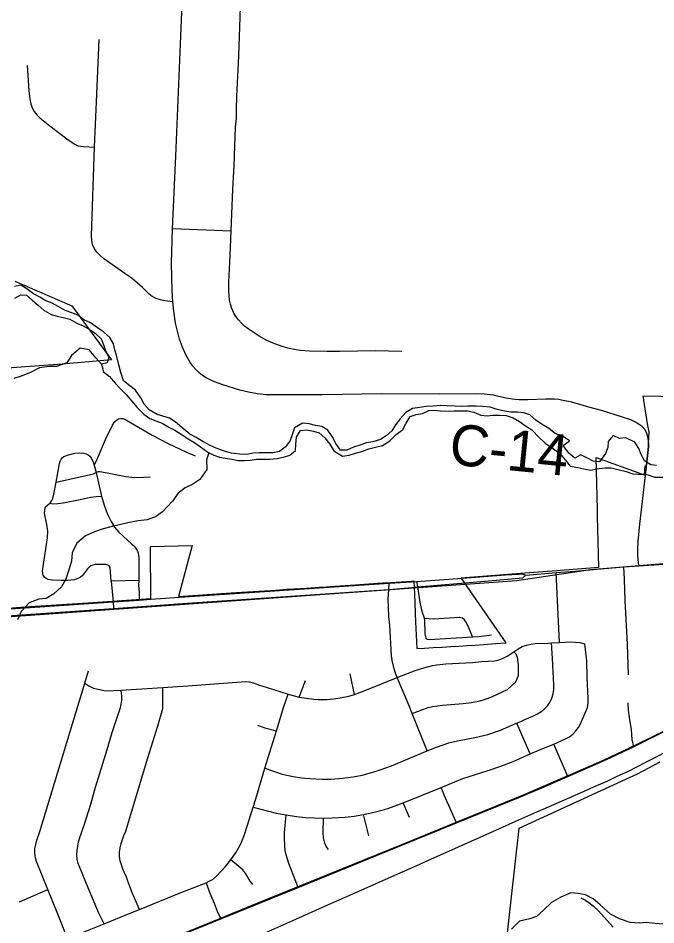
# Model space of a CAD drawing. Extents: x 114843 to 284848, y 317643 to 566895.
# Drawn here: x 122535 to 127204, y 377735 to 384376 of the extents above; entities that cross this region are included whole.
import ezdxf

# ---------------------------------------------------------------- set-up
doc = ezdxf.new("R2010")
doc.units = 0
for name, color, linetype in [('GM_X_City_Street', 7, 'Continuous'), ('GM_X_Corporation', 7, 'Continuous'), ('GM_X_County_Road', 7, 'Continuous'), ('GM_X_County_Road_Text', 7, 'Continuous'), ('GM_X_Major_River', 7, 'Continuous'), ('GM_X_Minor_River', 7, 'Continuous'), ('GM_X_Rail_Line', 7, 'Continuous'), ('GM_X_State_Route', 7, 'Continuous'), ('GM_X_Township_Road', 7, 'Continuous'), ('GM_X_US_Route', 7, 'Continuous')]:
    doc.layers.add(name, color=color, linetype=linetype)

msp = doc.modelspace()

# ---------------------------------------------------------------- linework, layer by layer
at = {"layer": 'GM_X_City_Street'}
for p, q in [((126499, 379803.8), (126473.7, 380316.8)), ((125451.6, 380250.5), (125458.4, 380209.5)), ((124998.5, 379421.7), (124966.4, 379572.9)), ((124592.7, 379402.8), (124638.4, 379523.5)), ((126560.4, 378822.6), (126455.9, 379058.9)), ((125401.2, 378521.7), (125354.2, 378628.3)), ((125103.4, 378386.1), (125064.5, 378543.1)), ((122545.8, 377903.9), (122752.3, 377993.7))]:
    msp.add_line(p, q, dxfattribs=at)
for points in [[(127004.6, 379566.3), (126996, 379789.5), (126979.3, 380107.9), (126974.9, 380267.2), (126969.4, 380356.4)], [(125530.5, 379010.2), (125420.9, 379281.8), (125398.5, 379338.4), (125309.6, 379547.7), (125297.9, 379578), (125288.2, 379609.1), (125273.4, 379672.2), (125269.6, 379704.5), (125255.6, 379929.4), (125249.6, 379993.1), (125245.7, 380057.1), (125245.5, 380121), (125249.2, 380191.4), (125251.6, 380236.8)], [(125458.4, 380209.5), (125476.7, 380098.9), (125486.3, 380051.4), (125495.2, 380018.9), (125505.1, 379991.8), (125507.7, 379977.5)], [(125862, 379843.4), (125830.1, 379921.6), (125813.1, 379953.5), (125802.4, 379969.3), (125787.6, 379981.8), (125763.6, 379984.8), (125579.1, 379973.8), (125507.7, 379977.5)], [(125507.7, 379977.5), (125509.6, 379967.2), (125513.9, 379867.8), (125517.6, 379843.3), (125520.3, 379835.4), (125527.3, 379827.5), (125547.6, 379824.1), (125862, 379843.4)], [(125862, 379843.4), (125910.6, 379847.8), (126000.2, 379859.9)], [(123023.9, 379504.4), (123052.8, 379485.7), (123086.8, 379467.8), (123175.2, 379449.4), (123286.3, 379453), (123595.2, 379472.8), (123776.9, 379484.3), (124167.6, 379515.8), (124200.3, 379516.8), (124228, 379514.8), (124259.4, 379508.5), (124295.8, 379492.3), (124358.1, 379474.1), (124450.5, 379443.4), (124512.5, 379424.8), (124592.7, 379402.8), (124700.5, 379388.7), (124732.7, 379386.2), (124797.3, 379386.2), (124845.4, 379390.1), (124893.6, 379396.6), (124957.3, 379409.9), (124998.5, 379421.7), (125080.6, 379452.7), (125309.6, 379547.7), (125449.1, 379600), (125505.9, 379618.1), (125568.9, 379635.1), (125601.2, 379640.1), (125666.2, 379646.6), (125861.7, 379657.5), (125926.7, 379663.6), (126024.5, 379667.9), (126050.7, 379674.5), (126086.5, 379688.1), (126115.9, 379702.3), (126165.2, 379735.5), (126196.6, 379757.1), (126225.7, 379772.6), (126256.2, 379784.3), (126288.2, 379791.9), (126320.7, 379796.1), (126353.3, 379797.6), (126386.1, 379796.3), (126440.6, 379800.6), (126499, 379803.8), (126582.1, 379807.5), (126615, 379806.4), (126647.4, 379802.2), (126684.9, 379792.5)], [(124256.1, 378595.8), (124425.1, 378553.7), (124498, 378539.6), (124572.7, 378528.5), (124638, 378521.7), (124702.8, 378517.7), (124770.9, 378516.3), (124833.2, 378517.5), (124930.7, 378523.5), (124995.6, 378531.1), (125064.5, 378543.1), (125131.2, 378557.4), (125217.9, 378579.3), (125249.2, 378588.8), (125354.2, 378628.3), (125631.5, 378742), (125791.7, 378806.1), (125977, 378864.9), (126068.6, 378897.2), (126158.3, 378932.5), (126283.8, 378987.2), (126365.4, 379022.8), (126455.9, 379058.9), (126543.7, 379096.6), (126571.4, 379112.4), (126597.2, 379132.1), (126618.8, 379154.9), (126636.8, 379180.8), (126653, 379208.2), (126692.4, 379296.4), (126702.5, 379327.4), (126709.2, 379359.4), (126709.6, 379392.2), (126700.8, 379549.4), (126698.3, 379667.6), (126684.9, 379792.5)], [(124342.5, 378881.4), (124467.1, 378838.7), (124549.4, 378821), (124610.3, 378812.1), (124671.5, 378805.6), (124762.1, 378801.4), (124826.9, 378802.7), (124910.7, 378809.2), (124989.2, 378819.9), (125053.1, 378832.3), (125115.7, 378848.2), (125177.5, 378866.8), (125267.5, 378900.6), (125530.5, 379010.2), (125597.1, 379036.5), (125689.3, 379067.9), (125752.5, 379082.9), (125879.8, 379108.3), (125974.8, 379129.5), (126066.4, 379161.9), (126183.1, 379211), (126215.2, 379225.2), (126244.1, 379240.1), (126303.9, 379264.1), (126333.6, 379278.3), (126361.4, 379295.5), (126387.1, 379315.8), (126410, 379339.1), (126427.4, 379363.4), (126442.5, 379394.9), (126451.7, 379426.2), (126456.6, 379458.6), (126456.9, 379491), (126447.9, 379686), (126440.6, 379800.6)], [(125420.9, 379281.8), (125536.9, 379327.8), (125568.9, 379334.1), (125641.1, 379343.5), (125793.3, 379354.9), (125855.4, 379363.5), (125918.6, 379376.6), (125948.3, 379384.7), (126007, 379407.9), (126118.4, 379459.6), (126179.9, 379515.3), (126197.3, 379561.7), (126199.1, 379639.2), (126191.5, 379693.2), (126180.7, 379718.6), (126165.2, 379735.5)], [(123008, 377365.7), (122897.6, 377633.7), (122827.2, 377812.7), (122752.3, 377993.7), (122670, 378198.8), (122661.6, 378226.6), (122656.5, 378261.3), (122658.2, 378293.1), (122663.8, 378323.9), (122672.4, 378355.9), (122694.2, 378418), (123023.9, 379504.4), (123051.4, 379595.3)], [(122583.6, 377504.7), (122897.6, 377633.7), (123164.9, 377742.3), (123331.2, 377810.8), (123423.2, 377846.8), (123721.2, 377968.4), (123912.4, 378043.3), (123934.7, 378053.8), (123962.4, 378070.4), (123986.5, 378092), (124054.3, 378162.7), (124092.9, 378210.1), (124131.7, 378266.4), (124162.8, 378322.5), (124176.3, 378351.6), (124188.5, 378381.3), (124198.5, 378411.8), (124256.1, 378595.8), (124275.6, 378657), (124342.5, 378881.4), (124425.7, 379156.5), (124479.8, 379333.6), (124512.5, 379424.8)], [(123164.9, 377742.3), (123124.9, 377825.3), (123098.6, 377884.2), (123035.7, 378034.5), (123000.1, 378124.4), (122986.1, 378153.7), (122974.7, 378184.3), (122966.4, 378215.2), (122964.7, 378247.3), (122966.4, 378279.4), (122977.8, 378342.7), (122986.4, 378373.7), (123017.9, 378465), (123066.9, 378618.2), (123101.9, 378742.1), (123187.1, 379019.2), (123223.4, 379142.8), (123284.1, 379327.7), (123289.4, 379350.6), (123293.5, 379379.7), (123293.9, 379406.6), (123291.1, 379433.3), (123286.3, 379453)], [(123423.2, 377846.8), (123373, 377963.9), (123337.8, 378053.7), (123327.7, 378084.2), (123302.2, 378143.3), (123291.4, 378173.6), (123282.5, 378204.4), (123277.2, 378236.1), (123278, 378268), (123282.6, 378298.6), (123289.8, 378329.9), (123298.8, 378359.6), (123309.8, 378390.5), (123322.6, 378420.3), (123328.4, 378438.7), (123485, 378959.2), (123559.2, 379191.9), (123594.3, 379319.5), (123595.2, 379472.8)], [(126999.1, 379361.2), (127001.8, 379308.3), (127008.6, 379253.9), (127024.2, 379162.3), (127028.7, 379092.9), (127039.1, 379037.8)], [(124288.8, 379196.4), (124341.8, 379178.5), (124425.7, 379156.5)], [(126283.8, 378987.2), (126221.7, 379125.6), (126197.5, 379185.5), (126183.1, 379211)], [(125744, 378481.1), (125707.5, 378565.9), (125655.5, 378679.4), (125631.5, 378742)], [(124584.7, 378008), (124517.2, 378184.6), (124498.5, 378247), (124490.9, 378278.7), (124486.8, 378311), (124484.2, 378375.7), (124485.5, 378407.9), (124498, 378539.6)], [(124807.1, 378285.7), (124791.3, 378308.4), (124780, 378333.1), (124771.1, 378372.6), (124769, 378411.7), (124770.9, 378516.3)], [(124252.7, 378030.3), (124235.1, 378056), (124203.2, 378109), (124181.2, 378137.3), (124092.9, 378210.1)], [(123912.4, 378043.3), (123934.3, 377979.7), (123946, 377950.5), (123970.8, 377892.8), (123993, 377834.2), (124018.8, 377778.9)], [(126654.8, 377933.7), (126684, 377919), (126711.4, 377901.4), (126750.4, 377869.9), (126783.6, 377837), (126891.7, 377718.9)]]:
    msp.add_lwpolyline(points, dxfattribs=at)
at = {"layer": 'GM_X_Corporation'}
for points in [[(122510.8, 382449.4), (122929.3, 382268.4), (123219.3, 381873.8), (122858.3, 381842.4), (122320.6, 381801.7)], [(122429.9, 380052.5), (122585.8, 380063), (123044.7, 380094.1), (123506.1, 380125.4), (123503.4, 380505.2), (123809.9, 380513.9), (123710.1, 380139.3), (124094.9, 380165.6), (124172.7, 380170.7), (124421.2, 380187.2), (124502, 380192.5), (124645.5, 380202), (124742.4, 380208.4), (124792.5, 380211.7), (124820.4, 380213.6), (125003.2, 380225.7), (125202.8, 380238.9), (125262.7, 380242.8), (125414, 380252.9), (125431.8, 380254.1), (125436, 380157.1), (125444.7, 379954.5), (125453.2, 379757.9), (125509.2, 379761.2), (125574.3, 379765.2), (125638.8, 379769.1), (125702, 379772.9), (125761.9, 379776.5), (125821.8, 379780.1), (125881.7, 379784.3), (125941.5, 379788.4), (126001.4, 379792.6), (126031.5, 379795.7), (126109.3, 379801.1), (126043.3, 379895.6), (125777.7, 380276.5), (126245.5, 380312.4), (126444.7, 380327.7), (126478.7, 380330.3), (126502.7, 380332.1), (126694.1, 380346.8), (126786.4, 380353.9), (126777.8, 380725), (126776.6, 380776.9), (126766.7, 381156.8), (127071.4, 381047.4), (127095.6, 381038.6), (127120.2, 381029.8), (127126.8, 381097.9), (127134.5, 381098.6), (127150.3, 381239.3), (127151, 381261.6), (127155.4, 381343.9), (127142, 381404.3), (127111.5, 381609), (127501.5, 381603.2)], [(127259.3, 379152), (127189.6, 379117.3), (127189, 379117), (127054.6, 379050), (127018.4, 379033), (127006.1, 379027.3), (126921.8, 378987.4), (126823.2, 378940.7), (126631.9, 378857.7), (126231.7, 378684.7), (125733.9, 378482.4), (125431.3, 378356.5), (124799.8, 378102.4), (124271.6, 377885.9), (124150, 377836.4), (124126.9, 377826.9), (123991.6, 377771.9), (123458.1, 377554.6)], [(126114.6, 377655.1), (126204.3, 378443.7), (126984.1, 378801.8), (127068.8, 378842.1), (127152.4, 378884.7), (127234.8, 378929.7)]]:
    msp.add_lwpolyline(points, dxfattribs=at)
at = {"layer": 'GM_X_County_Road'}
for points in [[(123664.8, 382836.4), (123690.9, 383364.2), (123758.5, 385008.2)], [(123668.2, 382298), (123662.8, 382381.7), (123658.3, 382580.6), (123664.8, 382836.4)], [(127138.9, 381334.4), (127125, 381360.1), (127103.5, 381384.3), (127077.8, 381402.9), (127053.8, 381417.6), (127021.1, 381432.9), (126959.9, 381454.3), (126806.3, 381502.5), (126712.9, 381526.5), (126588.3, 381562.3), (126525.5, 381576.5), (126490.6, 381582.1), (126461.4, 381584.7), (126396.8, 381586.2), (126267.8, 381580), (126203.3, 381579.1), (126170.7, 381582.3), (126106.5, 381592.6), (126011.9, 381614), (125947.6, 381622), (125882.6, 381625.3), (125622.8, 381620.8), (125198.9, 381624.7), (124760.5, 381618), (124383.6, 381615.8), (124351.2, 381617.2), (124286.6, 381623.1), (124222.5, 381635.9), (124159, 381652.3), (124033.2, 381689.6), (123971.8, 381712.3), (123941.9, 381725.7), (123913.1, 381741.2), (123885.5, 381759.1), (123859.7, 381779.2), (123836.4, 381802.1), (123815.3, 381827.2), (123792.3, 381859.8), (123763.2, 381909.8), (123738.5, 381965.3), (123717.7, 382025.5), (123698.5, 382094.1), (123688.3, 382140.8), (123675.2, 382229.5), (123668.2, 382298)], [(127130.3, 381047.7), (127145.2, 381173.4), (127151.5, 381236.5), (127152.2, 381258.8), (127148.6, 381299.7), (127138.9, 381334.4)], [(127082.9, 380365.2), (127076.5, 380384.1), (127072.7, 380442), (127072.4, 380483.3), (127075.5, 380542.9), (127087.5, 380669.3), (127130.3, 381047.7)]]:
    msp.add_lwpolyline(points, dxfattribs=at)
at = {"layer": 'GM_X_Major_River'}
for points in [[(126526, 381312.3), (126466.1, 381334.4), (126420.1, 381370.5), (126372.2, 381400.6), (126326.2, 381430.6), (126282.3, 381470.7), (126238.3, 381484.8), (126190.3, 381488.8), (126142.4, 381490.8), (126084.4, 381498.9), (126034.4, 381512.9), (125990.5, 381527), (125934.5, 381531), (125888.5, 381535), (125826.6, 381533), (125780.6, 381531), (125734.6, 381533.1), (125676.7, 381537.1), (125624.7, 381539.1), (125576.7, 381535.1), (125524.7, 381531.1), (125476.7, 381525.2), (125422.8, 381517.2), (125372.8, 381487.1), (125332.8, 381441.1), (125298.7, 381397), (125270.7, 381352.9), (125230.7, 381316.8), (125188.7, 381290.8), (125132.7, 381272.8), (125086.7, 381264.8), (125036.8, 381248.8), (124990.8, 381232.8), (124940.8, 381212.8), (124894.8, 381212.8), (124860.9, 381260.9), (124834.9, 381311), (124803, 381357.1), (124759, 381385.2), (124713, 381393.2), (124665.1, 381405.2), (124617.1, 381409.3), (124559.1, 381375.2), (124541.1, 381325.1), (124527, 381283.1), (124493, 381237), (124449, 381201), (124401, 381191), (124349.1, 381193), (124299.1, 381193), (124255.1, 381189), (124209.1, 381181), (124157.2, 381183), (124097.2, 381189.1), (124045.2, 381203.1), (123985.3, 381225.2), (123941.3, 381245.3), (123887.4, 381275.3), (123839.4, 381303.4), (123791.5, 381329.5), (123733.5, 381377.6), (123685.6, 381419.7), (123643.7, 381445.8), (123595.7, 381461.8), (123553.7, 381471.9), (123495.8, 381505.9), (123457.8, 381548), (123433.9, 381594.1), (123393.9, 381650.2), (123352, 381682.3), (123306, 381718.4), (123286.1, 381780.5), (123272.2, 381836.7), (123256.2, 381906.8), (123244.3, 381946.9), (123232.3, 381990.9), (123206.4, 382037), (123160.4, 382079.1), (123116.4, 382107.2), (123064.5, 382143.3), (123016.6, 382167.4), (122972.6, 382199.4), (122928.6, 382217.5), (122878.7, 382235.5), (122828.7, 382263.6), (122784.8, 382287.7), (122738.8, 382305.8), (122694.9, 382331.8), (122648.9, 382355.9), (122599, 382394), (122555, 382420), (122509, 382410)], [(122510.9, 382323.9), (122554.9, 382349.9), (122596.9, 382347.9), (122638.9, 382309.8), (122682.8, 382273.7), (122726.8, 382235.6), (122776.7, 382205.5), (122820.7, 382193.5), (122864.6, 382183.5), (122914.6, 382171.4), (122964.6, 382141.3), (123010.5, 382123.3), (123054.5, 382097.2), (123100.4, 382069.2), (123142.4, 382027.1), (123162.3, 381979), (123174.3, 381938.9), (123200.2, 381892.8), (123188.2, 381850.7), (123146.2, 381842.7), (123160.2, 381784.6), (123204.1, 381750.5), (123246.1, 381702.4), (123284, 381660.3), (123326, 381620.2), (123405.8, 381524), (123455.8, 381475.9), (123499.7, 381443.8), (123543.7, 381425.8), (123589.6, 381409.7), (123639.6, 381379.6), (123681.6, 381357.6), (123735.5, 381323.5), (123779.5, 381295.4), (123821.4, 381271.4), (123869.4, 381235.3), (123923.3, 381197.2), (123967.3, 381175.1), (124009.2, 381161.1), (124051.2, 381153), (124101.2, 381145), (124143.1, 381137), (124193.1, 381134.9), (124233.1, 381138.9), (124281.1, 381144.9), (124327, 381146.9), (124379, 381144.9), (124431, 381150.9), (124477, 381160.9), (124525, 381174.9), (124567, 381208.9), (124569, 381253), (124573, 381307.1), (124603.1, 381355.2), (124649, 381361.2), (124697, 381351.1), (124739, 381339.1), (124780.9, 381301), (124816.9, 381254.9), (124846.8, 381206.8), (124910.8, 381166.7), (124958.7, 381174.7), (125004.7, 381190.7), (125050.7, 381202.7), (125102.7, 381220.7), (125152.7, 381234.7), (125202.7, 381246.7), (125256.7, 381280.8), (125302.7, 381326.8), (125352.7, 381362.9), (125376.7, 381409), (125404.7, 381457), (125448.7, 381473.1), (125496.7, 381481.1), (125542.7, 381501.1), (125582.7, 381505.1), (125628.6, 381499), (125682.6, 381497), (125728.6, 381499), (125824.5, 381499), (125870.5, 381488.9), (125922.5, 381468.9), (125968.4, 381462.8), (126010.4, 381468.8), (126062.4, 381468.8), (126108.4, 381464.8), (126160.3, 381448.7), (126206.3, 381422.7), (126250.2, 381390.6), (126296.2, 381360.5), (126344.1, 381310.4), (126394, 381262.3), (126454, 381220.2), (126503.9, 381184.1), (126539.9, 381140)], [(127209.5, 381099.7), (127167.5, 381103.7), (127121.5, 381133.8), (127095.6, 381179.9), (127079.6, 381224), (127049.7, 381270.1), (126983.8, 381302.1), (126937.8, 381296.2), (126891.8, 381318.2), (126855.8, 381276.1), (126851.8, 381230), (126835.7, 381188), (126791.7, 381125.9), (126745.8, 381131.9), (126699.8, 381156), (126655.8, 381178), (126609.8, 381152), (126565.9, 381190.1), (126526, 381246.2), (126572, 381280.3), (126526, 381312.3)], [(126539.9, 381140), (126577.8, 381093.9), (126631.8, 381083.9), (126677.7, 381075.8), (126727.7, 381065.8), (126769.7, 381073.8), (126833.7, 381081.8), (126875.6, 381081.8), (126935.6, 381067.7), (126985.6, 381055.7), (127035.5, 381037.6), (127077.5, 381035.6), (127131.5, 381035.6), (127195.4, 381013.5), (127287.4, 381013.5)]]:
    msp.add_lwpolyline(points, dxfattribs=at)
at = {"layer": 'GM_X_Minor_River'}
for points in [[(123146.2, 381842.7), (123104.3, 381886.8), (123056.4, 381946.9), (122988.4, 381959), (122926.4, 381904.9), (122892.4, 381850.8), (122816.4, 381824.8), (122762.4, 381824.9), (122692.4, 381814.9), (122626.5, 381780.8), (122556.5, 381752.8), (122504.5, 381736.8)], [(123931.3, 381193.1), (123913.3, 381141.1), (123917.2, 381070.9), (123865.2, 380996.8), (123813.2, 380962.8), (123757.2, 380934.7), (123707.2, 380896.7), (123665.1, 380838.6), (123593.1, 380760.5), (123541.1, 380724.4), (123479.1, 380702.4), (123413.2, 380694.4), (123339.2, 380680.4), (123287.2, 380668.4), (123223.2, 380652.4), (123157.3, 380636.4), (123093.3, 380614.4), (123029.3, 380584.4), (122965.3, 380530.3), (122931.2, 380460.2), (122925.2, 380398.1), (122907.1, 380336), (122885.1, 380265.8), (122853.1, 380211.8), (122797.1, 380159.7), (122741.1, 380125.6), (122687.1, 380119.7), (122617.1, 380093.6), (122557.1, 380029.5), (122531, 379969.4)], [(127320.5, 377722.7), (127262.6, 377740.8), (127196.6, 377744.8), (127138.7, 377750.9), (127084.7, 377746.9), (127014.7, 377752.9), (126938.8, 377779), (126870.9, 377813.1), (126797, 377881.3), (126745, 377925.4), (126689.1, 377955.5), (126635.1, 377965.5), (126581.2, 377969.6), (126507.2, 377937.5), (126439.2, 377897.5), (126381.2, 377841.4), (126331.2, 377795.3), (126281.2, 377779.3), (126205.2, 377761.3), (126147.2, 377703.2)]]:
    msp.add_lwpolyline(points, dxfattribs=at)
at = {"layer": 'GM_X_Rail_Line'}
for points in [[(114843.2, 379479.7), (121181.9, 379901.3), (126186.1, 380258), (126725.6, 380338.5), (128237.3, 380461.9), (129506.6, 380556.5)], [(124347.5, 377678.2), (124568.4, 377776.7), (124785.2, 377873.7), (124986.3, 377962.8), (125133.9, 378027.8), (125294.2, 378099.7), (125454.5, 378170.4), (125535.7, 378206.6), (125758.6, 378306), (125940.4, 378386.7), (126180, 378493.4), (126333.1, 378561.6), (126379.9, 378583), (126574, 378667.2), (126673.4, 378710.5), (126772, 378754.4), (126847.4, 378788.1), (126916.2, 378821.5), (127008.8, 378863.6), (127065.1, 378892), (127131.2, 378925.8), (127203.4, 378962.5), (127262.4, 378994.7)]]:
    msp.add_lwpolyline(points, dxfattribs=at)
at = {"layer": 'GM_X_State_Route'}
msp.add_lwpolyline([(123404.8, 377528.5), (124018.8, 377778.9), (124584.7, 378008), (125744, 378481.1), (126213.3, 378673), (126370.3, 378739.6), (126560.4, 378822.6), (126842.2, 378945.3), (127039.1, 379037.8), (127584.8, 379311.8), (127800.8, 379422.3), (127833.1, 379439.7)], dxfattribs=at)
at = {"layer": 'GM_X_Township_Road'}
for p, q in [((123664.8, 382836.4), (124094.9, 382818.1)), ((123092.8, 381101.6), (123105.7, 381047.6)), ((123105.7, 381047.6), (123145.2, 380875.8)), ((123417.9, 380256.5), (123217, 380251.7)), ((123217, 380251.7), (123230.4, 380101.2)), ((123230.4, 380101.2), (123234.4, 380052.9))]:
    msp.add_line(p, q, dxfattribs=at)
for points in [[(124094.9, 382818.1), (124107.8, 383123.1), (124117.1, 383296.2), (124126.3, 383577.9), (124133.8, 383642.5), (124134.9, 383665.8), (124134.2, 383707.6), (124136.5, 383805), (124150.9, 384097.9), (124163.2, 384456.5), (124171.1, 384624.3), (124179.3, 384749.7), (124175.6, 384815.1), (124181.3, 384880.1), (124182.6, 384912.7), (124179.7, 384945.2), (124170.6, 384976.4), (124163.5, 384983.3)], [(123094.4, 383430.8), (123109.8, 383763.3), (123127.8, 384220.4)], [(122601.2, 384028.1), (122612.6, 383843), (122620.4, 383785.3), (122628.5, 383749.5), (122638.8, 383719.8), (122652.5, 383691.7), (122672.1, 383667.7), (122693.8, 383646.6), (122767.5, 383587.1), (122892.4, 383491.1), (122944.8, 383454.6), (122973.8, 383440), (123013.6, 383435.4), (123094.4, 383430.8)], [(123668.2, 382298), (123608.6, 382305.3), (123576.8, 382312.1), (123545.8, 382322.3), (123516.8, 382336.6), (123492, 382357.9), (123445.8, 382403.7), (123372.1, 382467.7), (123291.3, 382521.8), (123159.7, 382616.4), (123135.2, 382638.1), (123112.5, 382661), (123093.5, 382687.3), (123079.5, 382716.8), (123074.1, 382749.1), (123072.9, 382781.8), (123094.4, 383430.8)], [(125343.3, 381934.7), (125149.5, 381938.3), (124891.5, 381935), (124794.8, 381935.2), (124667.6, 381937.8), (124601.6, 381942.7), (124569.7, 381946.7), (124520.6, 381955.5), (124475.6, 381967.8), (124415.2, 381989.6), (124386, 382002.4), (124357.1, 382016), (124300.3, 382047.1), (124218.8, 382100.7), (124193.4, 382120.7), (124169.6, 382142.3), (124147.9, 382165.9), (124127.9, 382191.8), (124114.3, 382215), (124099.3, 382249.4), (124090, 382280.6), (124083.8, 382309.3), (124079.4, 382344.1), (124077.3, 382376.7), (124077.3, 382441.3), (124088.4, 382636.3), (124094.9, 382818.1)], [(123092.8, 381101.6), (123108.4, 381132.7), (123176, 381290.8), (123226.5, 381393.7), (123244.3, 381421.1), (123256.1, 381432.3), (123270.4, 381440.4), (123286.3, 381444.7), (123302.6, 381443.8), (123317.7, 381437.9), (123516, 381320.6), (123633.2, 381260.8), (123766.8, 381197.3), (123830.3, 381169.1)], [(122812.9, 380977.4), (122837.3, 381114.7), (122842.2, 381130.3), (122849.4, 381144.8), (122859.4, 381157.7), (122870.4, 381166.4), (122903.5, 381177.9), (122951.3, 381188.8), (122983.8, 381191.4), (123016.5, 381189.2), (123032.4, 381185.4), (123047, 381178.1), (123059.3, 381167.3), (123069.5, 381154.4), (123087, 381119.3), (123092.8, 381101.6)], [(122812.9, 380977.4), (123088.3, 381037.6), (123105.7, 381047.6)], [(123105.7, 381047.6), (123115.2, 381053.4), (123123.6, 381055.3), (123135, 381055.4), (123324.2, 381018.5), (123388.6, 381011.9), (123453.3, 381013.5), (123501.7, 381017.2)], [(122767.6, 380824.1), (122773.5, 380828.8), (122783.2, 380842.6), (122789.8, 380858.8), (122797.1, 380889.1), (122812.9, 380977.4)], [(123217, 380251.7), (123208.1, 380351.3), (123201.9, 380364.4), (123192.3, 380370.4), (123176.6, 380374.2), (123128.8, 380375.1), (123098.2, 380373.5), (123083.1, 380370.2), (123068.2, 380363.6), (123054.8, 380354.3), (123042.9, 380343.1), (123014.3, 380303.5), (123003.7, 380291.2), (122991.8, 380281.2), (122978.1, 380273.1), (122948.5, 380262.6), (122900.1, 380256.5), (122851.1, 380255.8), (122786.1, 380258.9), (122754.1, 380264.8), (122739.5, 380271.9), (122727.4, 380282.5), (122719, 380296.3), (122715.1, 380311.7), (122714.8, 380328), (122750.1, 380570.2), (122751.9, 380619), (122745.7, 380667.4), (122728.9, 380750.3), (122730, 380766.8), (122731.9, 380780.7), (122736.6, 380795.6), (122749.2, 380809.5), (122767.6, 380824.1)], [(122767.6, 380824.1), (122790.3, 380819.5), (122826.7, 380819.9), (122865.2, 380825.3), (122989.5, 380849.1), (123065.6, 380866.4), (123106.9, 380873.3), (123145.2, 380875.8)], [(123145.2, 380875.8), (123164.6, 380809.9), (123188, 380748.8), (123216.2, 380689.8), (123241.8, 380647.9), (123273.4, 380610.3), (123368.7, 380522), (123381.6, 380512.1), (123393.8, 380497), (123408.6, 380472.2), (123413.7, 380456.7), (123418.5, 380424.8), (123417.9, 380256.5)], [(123417.9, 380256.5), (123416.9, 380220.6), (123420.3, 380175.2), (123422.1, 380113.8)]]:
    msp.add_lwpolyline(points, dxfattribs=at)
at = {"layer": 'GM_X_US_Route'}
for p, q in [((123507.8, 380071.7), (123705.1, 380085.3)), ((123507.9, 380119.7), (123716.5, 380134.3))]:
    msp.add_line(p, q, dxfattribs=at)
for points in [[(126801.7, 380342.1), (126969.4, 380356.4), (127082.9, 380365.2), (127296.5, 380379.5), (127547, 380396.7), (128264.4, 380444.9)], [(125788, 380273.2), (126104.3, 380297.9), (126202.3, 380304.1), (126223.8, 380305.1), (126251.1, 380294.9)], [(125809.6, 380240.4), (126231.3, 380277.2), (126251.1, 380294.9)], [(126251.1, 380294.9), (126473.7, 380316.8), (126610.1, 380325.9), (126801.7, 380342.1)], [(123716.5, 380134.3), (125251.6, 380236.8), (125415.1, 380248.1)], [(125415.1, 380248.1), (125451.6, 380250.5), (125788, 380273.2)], [(125422.8, 380206.3), (125458.4, 380209.5), (125809.6, 380240.4)], [(123705.1, 380085.3), (125249.2, 380191.4), (125417.8, 380205.9), (125422.8, 380206.3)], [(121403.7, 379976.7), (123230.4, 380101.2), (123422.1, 380113.8), (123507.9, 380119.7)], [(121388.3, 379926.1), (123234.4, 380052.9), (123507.8, 380071.7)]]:
    msp.add_lwpolyline(points, dxfattribs=at)

# ---------------------------------------------------------------- texts
at = {"layer": 'GM_X_County_Road_Text'}
msp.add_text('C-14', height=300.02, rotation=354.26534, dxfattribs=at).set_placement((125683.4, 381109.4))

doc.saveas('drawing.dxf')
